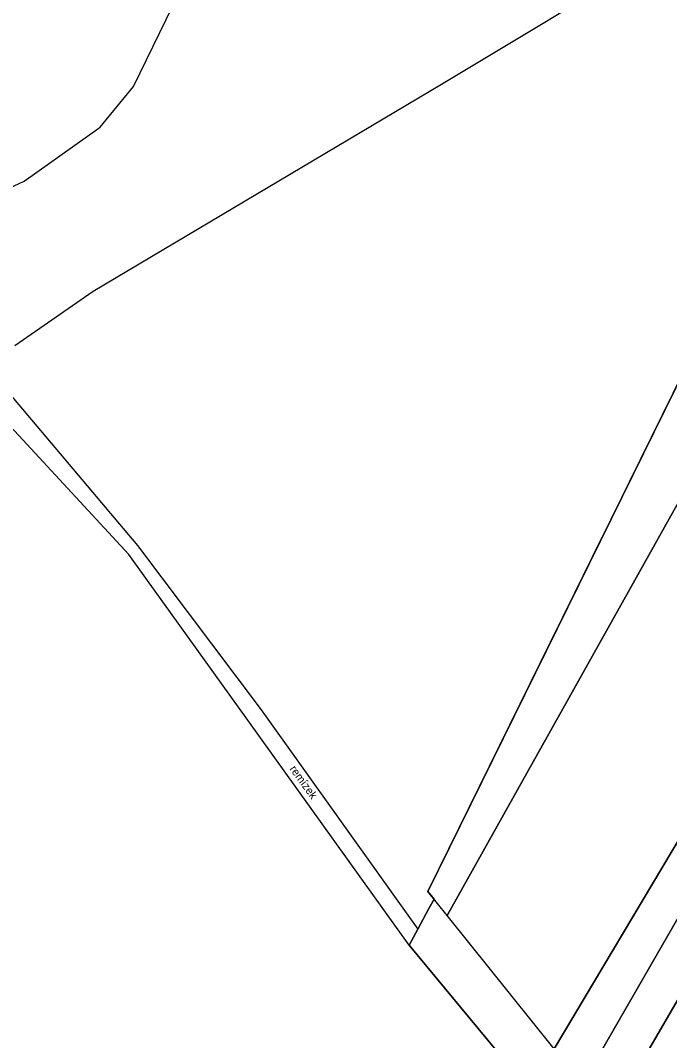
# Model space of a CAD drawing. Extents: x -645676 to -642474, y -1077513 to -1072613.
# Drawn here: x -644003.5 to -643906.2, y -1074877.4 to -1074724.5 of the extents above; entities that cross this region are included whole.
import ezdxf

# ---------------------------------------------------------------- set-up
doc = ezdxf.new("R2010")
doc.units = 0
for name, color, linetype in [('ELEKTRO', 7, 'Continuous'), ('KN', 7, 'Continuous'), ('KRAJ_ZELEN_STAV', 7, 'Continuous'), ('Krajinn__zele____popis___stav', 7, 'Continuous'), ('KULTURY_STAV', 7, 'Continuous'), ('Obvod_KP_', 7, 'Continuous'), ('OBVOD_PU', 7, 'Continuous'), ('VRSTEVNICE', 7, 'Continuous')]:
    doc.layers.add(name, color=color, linetype=linetype)

msp = doc.modelspace()

# ---------------------------------------------------------------- linework, layer by layer
at = {"layer": 'ELEKTRO'}
msp.add_lwpolyline([(-644004.29, -1074773.2), (-643992.56, -1074765.09), (-643940.37, -1074734.01), (-643908.24, -1074714.68)], dxfattribs=at)
at = {"layer": 'KN'}
for points in [[(-643862.99, -1074723.31), (-643902.5, -1074792.52), (-643939.52, -1074858.66), (-643942.39, -1074855.08), (-643881.02, -1074730.32), (-643875.25, -1074718.59), (-643875.2, -1074718.61), (-643875.12, -1074718.63), (-643875.03, -1074718.64), (-643874.94, -1074718.63), (-643874.86, -1074718.61), (-643874.78, -1074718.57), (-643874.71, -1074718.52), (-643874.65, -1074718.46), (-643874.6, -1074718.39), (-643874.57, -1074718.34)], [(-643824.42, -1074720.9), (-643881.85, -1074818.98), (-643919.2, -1074883.8), (-643923.46, -1074878.69), (-643904.23, -1074846.4), (-643900.55, -1074840.02), (-643897.92, -1074841.11), (-643889.15, -1074820.23), (-643864.03, -1074776.63), (-643830.01, -1074718.22)], [(-643818.88, -1074723.52), (-643827.62, -1074738.45), (-643854.81, -1074784.69), (-643872.28, -1074815.05), (-643876.02, -1074821.5), (-643881.61, -1074819.03), (-643890.12, -1074837.41), (-643898.36, -1074856.59), (-643896.79, -1074857.29), (-643915.06, -1074888.77), (-643919.2, -1074883.8), (-643881.85, -1074818.98), (-643824.42, -1074720.9)], [(-643864.75, -1074871.5), (-643891.5, -1074917.7), (-643891.58, -1074917.66), (-643891.66, -1074917.64), (-643891.75, -1074917.63), (-643891.84, -1074917.64), (-643891.92, -1074917.66), (-643892, -1074917.7), (-643892.06, -1074917.74), (-643915.06, -1074888.77), (-643896.79, -1074857.29)]]:
    msp.add_lwpolyline(points, close=True, dxfattribs=at)
msp.add_lwpolyline([(-643830.01, -1074718.22), (-643864.03, -1074776.63), (-643889.15, -1074820.23), (-643887.88, -1074817.21), (-643894.19, -1074814.67), (-643904.12, -1074838.54), (-643900.55, -1074840.02), (-643904.23, -1074846.4), (-643923.46, -1074878.69), (-643939.52, -1074858.66), (-643902.5, -1074792.52), (-643862.99, -1074723.31)], dxfattribs=at)
at = {"layer": 'KRAJ_ZELEN_STAV'}
msp.add_lwpolyline([(-643945.19, -1074863.11), (-643969.4, -1074829.39), (-643987.2, -1074804.57), (-644009.89, -1074780.06), (-644031.76, -1074760.81), (-644030.49, -1074759.4), (-644028.83, -1074758.73), (-644032.88, -1074753.99), (-644032.05, -1074753.2), (-644007.25, -1074777.97), (-643985.9, -1074803.18), (-643967.4, -1074827.82), (-643943.92, -1074860.74), (-643945.19, -1074863.11)], dxfattribs=at)
at = {"layer": 'KULTURY_STAV'}
for points in [[(-643861.64, -1074664.31), (-643854.3, -1074667.32), (-643848.65, -1074669.63), (-643873.18, -1074714.61), (-643875.03, -1074718.14), (-643881.02, -1074730.32), (-643942.39, -1074855.08), (-643941.48, -1074856.22), (-643942.25, -1074857.65), (-643943.92, -1074860.74), (-643945.19, -1074863.11), (-643916.56, -1074897.7)], [(-643916.56, -1074897.7), (-643945.19, -1074863.11), (-643943.92, -1074860.74), (-643942.25, -1074857.65), (-643941.68, -1074856.59), (-643941.48, -1074856.22), (-643942.39, -1074855.08), (-643939.24, -1074848.68), (-643924.01, -1074817.71), (-643920.36, -1074810.29), (-643916.41, -1074802.26), (-643913.16, -1074795.65), (-643912.18, -1074793.67), (-643881.02, -1074730.32), (-643880.76, -1074729.8), (-643876.47, -1074721.08)]]:
    msp.add_lwpolyline(points, dxfattribs=at)
at = {"layer": 'Obvod_KP_'}
msp.add_lwpolyline([(-643716.17, -1074854.15), (-643740.1, -1074891.11), (-643751.69, -1074905.93), (-643763.07, -1074920.47), (-643794.49, -1074954.62), (-643837.29, -1074897.43), (-643842.84, -1074902.26), (-643879.1, -1074933.84), (-643891.75, -1074918.13), (-643915.06, -1074888.77), (-643919.2, -1074883.8), (-643923.46, -1074878.69), (-643939.52, -1074858.66), (-643942.39, -1074855.08), (-643881.02, -1074730.32), (-643894.68, -1074723.99), (-643908.75, -1074717.48), (-643937.42, -1074704.2), (-643970.16, -1074689.04), (-643982.46, -1074710.57), (-643998.79, -1074701.09), (-644001.9, -1074706.23), (-644008.32, -1074716.63)], dxfattribs=at)
at = {"layer": 'OBVOD_PU'}
msp.add_lwpolyline([(-643716.17, -1074854.15), (-643740.1, -1074891.11), (-643751.69, -1074905.93), (-643763.07, -1074920.47), (-643794.49, -1074954.62), (-643837.29, -1074897.43), (-643842.84, -1074902.26), (-643879.1, -1074933.84), (-643891.75, -1074918.13), (-643915.06, -1074888.77), (-643919.2, -1074883.8), (-643923.46, -1074878.69), (-643939.52, -1074858.66), (-643942.39, -1074855.08), (-643881.02, -1074730.32), (-643894.68, -1074723.99), (-643908.75, -1074717.48), (-643937.42, -1074704.2), (-643970.16, -1074689.04), (-643982.46, -1074710.57), (-643998.79, -1074701.09), (-644001.9, -1074706.23), (-644008.32, -1074716.63)], dxfattribs=at)
at = {"layer": 'VRSTEVNICE'}
msp.add_lwpolyline([(-644015.43, -1074754.44), (-644002.9, -1074748.6), (-643991.5, -1074740.48), (-643986.52, -1074734.36), (-643978.69, -1074718.26), (-643974.41, -1074706.73), (-643972.85, -1074698.18), (-643974.13, -1074681.66), (-643981.54, -1074661.72), (-643987.23, -1074650.33), (-643996.49, -1074636.09), (-644005.75, -1074624.69)], dxfattribs=at)

# ---------------------------------------------------------------- texts
at = {"layer": 'Krajinn__zele____popis___stav'}
msp.add_text('remízek', height=1.2, rotation=306.027, dxfattribs=at).set_placement((-643963.19, -1074836.73))

doc.saveas('drawing.dxf')
